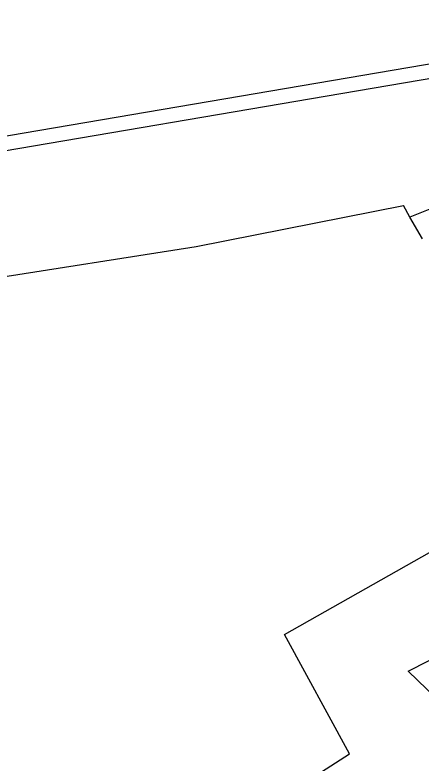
# Model space of a CAD drawing. Extents: x 124000 to 129000, y 395500 to 397503.
# Drawn here: x 127645.3 to 127710, y 397102 to 397221.2 of the extents above; entities that cross this region are included whole.
import ezdxf

# ---------------------------------------------------------------- set-up
doc = ezdxf.new("R2010")
doc.units = 0
for name, color, linetype in [('gg-afsc-draadraster', 7, 'Continuous'), ('gg-afsc-lijn draadraster', 7, 'Continuous'), ('gg-knt-bronhoudergrens', 7, 'Continuous'), ('gg-knt-onverhard', 7, 'Continuous'), ('gt-grn-vlakafsluiter', 7, 'Continuous')]:
    doc.layers.add(name, color=color, linetype=linetype)

msp = doc.modelspace()

# ---------------------------------------------------------------- linework, layer by layer
at = {"layer": 'gg-afsc-draadraster'}
for p, q in [((127708.21, 397188.97), (127707.18, 397190.79)), ((127710.2, 397185.48), (127708.21, 397188.97))]:
    msp.add_line(p, q, dxfattribs=at)
msp.add_lwpolyline([(127571.73, 397048.2), (127583.55, 397029.53), (127698.57, 397103.46), (127688.25, 397122.51), (127731.96, 397147.25)], dxfattribs=at)
at = {"layer": 'gg-afsc-lijn draadraster'}
for p, q in [((127708.21, 397188.97), (127707.18, 397190.79)), ((127710.2, 397185.48), (127708.21, 397188.97))]:
    msp.add_line(p, q, dxfattribs=at)
msp.add_lwpolyline([(127571.73, 397048.2), (127583.55, 397029.53), (127698.57, 397103.46), (127688.25, 397122.51), (127731.96, 397147.25)], dxfattribs=at)
at = {"layer": 'gg-knt-bronhoudergrens'}
msp.add_lwpolyline([(127414.32, 397137.32), (127449.31, 397144.66), (127490.94, 397152.61), (127606.51, 397173.67), (127674.17, 397184.27), (127707.18, 397190.79)], dxfattribs=at)
at = {"layer": 'gg-knt-onverhard'}
for points in [[(127398.05, 397158.97), (127406.41, 397161.48), (127757.14, 397221.16), (127788.26, 397193.14)], [(127399.57, 397156.94), (127407.26, 397159.29), (127756.43, 397218.76), (127785.7, 397192.4)], [(127785.7, 397192.4), (127784.36, 397192), (127748.32, 397189.55), (127725.55, 397188.12), (127712.99, 397190.88), (127708.21, 397188.97)]]:
    msp.add_lwpolyline(points, dxfattribs=at)
at = {"layer": 'gt-grn-vlakafsluiter'}
msp.add_lwpolyline([(127743.64, 397082.18), (127707.95, 397116.64), (127740.08, 397132.99), (127731.96, 397147.25)], dxfattribs=at)

doc.saveas('drawing.dxf')
